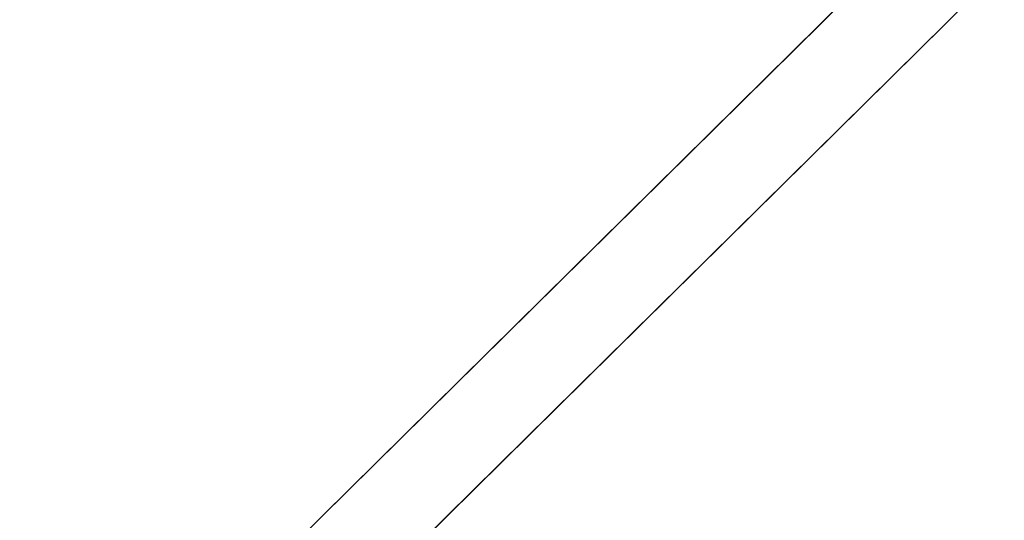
# Model space of a CAD drawing. Extents: x -350 to 540, y -53 to 541.
# Tile 431 of 569: x 184 to 206, y 212 to 223. Entities that reach past the tile are written whole.
import ezdxf

# ---------------------------------------------------------------- set-up
doc = ezdxf.new("R2010")
doc.units = 0
doc.layers.get('0').update_dxf_attribs({"lineweight": 35})
doc.layers.add('A_Aussenwand-A06HSWU6NL', color=3, linetype='Continuous', lineweight=35, true_color=0x00ff00)
doc.layers.add('A_Dach', color=1, linetype='Continuous', lineweight=35, true_color=0xff0000)

# ---------------------------------------------------------------- blocks, each defined once
blk = doc.blocks.new('Referenz-A06HSWU8NL', base_point=(178.421, 198.202))
at = {"layer": 'A_Aussenwand-A06HSWU6NL', "color": 0, "linetype": 'ByBlock', "ltscale": 0.35}
blk.add_line((229.615, 247.419), (188.666, 206.941), dxfattribs=at)
blk.add_line((229.615, 247.419), (188.666, 206.941), dxfattribs=at)
at = {"layer": 'A_Dach', "color": 0, "linetype": 'ByBlock', "ltscale": 0.35}
for p, q in [((254.827, 275.155), (178.421, 199.625)), ((254.827, 275.155), (178.421, 199.625)), ((254.827, 275.155), (178.421, 199.625)), ((254.827, 275.155), (178.421, 199.625)), ((254.827, 275.155), (178.421, 199.625)), ((254.827, 275.155), (178.421, 199.625)), ((254.827, 275.155), (178.421, 199.625)), ((254.444, 274.776), (178.421, 199.625)), ((246.815, 267.234), (178.421, 199.625)), ((239.185, 259.693), (178.421, 199.625)), ((220.343, 241.066), (188.119, 209.211)), ((189.342, 207.608), (220.969, 238.872))]:
    blk.add_line(p, q, dxfattribs=at)

msp = doc.modelspace()

# ---------------------------------------------------------------- block references
at = {"color": 251, "lineweight": 25, "ltscale": 0.25, "true_color": 0x585858}
msp.add_blockref('Referenz-A06HSWU8NL', (178.421, 198.202), dxfattribs=at)

doc.saveas('drawing.dxf')
